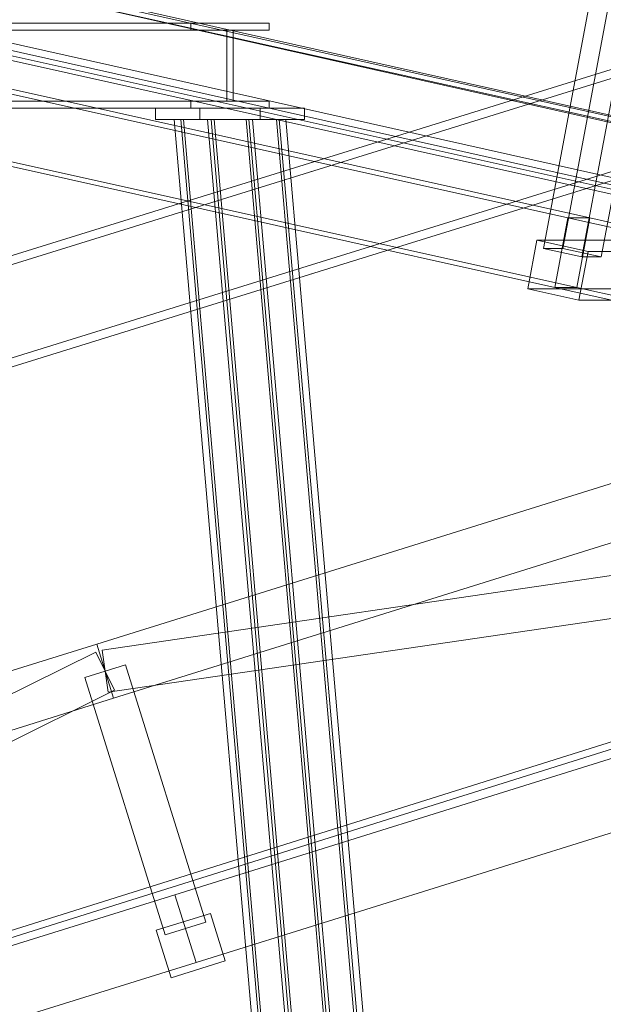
# Model space of a CAD drawing. Header units: millimetres. Extents: x -4738 to 65662, y -68080 to 6847.
# Tile 829 of 1056: x 19285 to 19696, y 1344 to 2038. Entities that reach past the tile are written whole.
import ezdxf

# ---------------------------------------------------------------- set-up
doc = ezdxf.new("R2010")
doc.units = ezdxf.units.MM
for name, color, linetype, lineweight in [('COTAS_P', 1, 'Continuous', 0), ('lateral_C02', 7, 'Continuous', 0), ('lateral_C10', 7, 'Continuous', 0)]:
    doc.layers.add(name, color=color, linetype=linetype, lineweight=lineweight)
doc.dimstyles.new('R19_100', dxfattribs={"dimtxt": 250, "dimasz": 150, "dimexe": 150, "dimexo": 80, "dimgap": 100, "dimtad": 1, "dimtih": 1, "dimtoh": 1, "dimdsep": 46, "dimcen": 0.09, "dimadec": 0, "dimazin": 0, "dimtfac": 1, "dimtdec": 4, "dimtofl": 0, "dimtmove": 0, "dimatfit": 3, "dimfxl": 1, "dimtolj": 1, "dimtzin": 0, "dimarcsym": 0})

# ---------------------------------------------------------------- blocks, each defined once
blk = doc.blocks.new('DIM_R31_4')
at = {"layer": 'COTAS_P'}
for p, q in [((15248.37, 1279.09), (24311.82, 4109.09)), ((24311.82, 4109.09), (24155.23, 4107.34)), ((24311.82, 4109.09), (24182.05, 4021.43)), ((24580.07, 3250), (24311.82, 4109.09)), ((15248.37, 1279.09), (15378.14, 1366.76)), ((15248.37, 1279.09), (15404.97, 1280.85)), ((15516.62, 420), (15248.37, 1279.09))]:
    blk.add_line(p, q, dxfattribs=at)
blk.add_text('9495 P', height=250, rotation=17.34062, dxfattribs=at).set_placement((19750.29, 2789.55))

msp = doc.modelspace()

# ---------------------------------------------------------------- linework, layer by layer
at = {"layer": 'lateral_C02'}
for p, q in [((15575.415, 232.817), (24634.01, 3078.273)), ((15576.913, 228.047), (24635.508, 3073.503)), ((20096.643, 2125.293), (19160.686, 1834.799)), ((19162.465, 1829.068), (20098.422, 2119.563)), ((19181.088, 1769.063), (20117.046, 2059.557)), ((20118.824, 2053.827), (19182.867, 1763.333)), ((19339.287, 1597.888), (20484.747, 1955.55)), ((19351.209, 1559.706), (20496.669, 1917.368)), ((19394.427, 1421.296), (20539.887, 1778.958)), ((19343.072, 1593.638), (20545.161, 1769.936)), ((19347.425, 1563.956), (20549.514, 1740.253)), ((19409.329, 1373.569), (20554.789, 1731.231)), ((18193.828, 1240.226), (19339.287, 1597.888)), ((19339.287, 1597.888), (19351.209, 1559.706)), ((18249.764, 1053.214), (19338.593, 1592.24)), ((19338.593, 1592.24), (19351.903, 1565.354)), ((19343.072, 1593.638), (19347.425, 1563.956)), ((19359.567, 1583.268), (19330.93, 1574.326)), ((19359.567, 1583.268), (19416.196, 1401.904)), ((19387.56, 1392.962), (19330.93, 1574.326)), ((18263.073, 1026.328), (19351.903, 1565.354)), ((18205.75, 1202.044), (19351.209, 1559.706)), ((18248.967, 1063.635), (19394.427, 1421.296)), ((19394.427, 1421.296), (19409.329, 1373.569)), ((19381.297, 1396.244), (19419.479, 1408.167)), ((19416.196, 1401.904), (19387.56, 1392.962)), ((19429.911, 1374.757), (19419.479, 1408.167)), ((19381.297, 1396.244), (19391.729, 1362.835)), ((19391.729, 1362.835), (19429.911, 1374.757)), ((18263.87, 1015.907), (19409.329, 1373.569))]:
    msp.add_line(p, q, dxfattribs=at)
at = {"layer": 'lateral_C10'}
for p, q in [((18241.459, 2248.813), (27684.903, 132.947)), ((27685.833, 137.844), (18242.389, 2253.71)), ((27880.277, 132.947), (18436.834, 2248.813)), ((18437.764, 2253.71), (27881.207, 137.844)), ((18589.159, 2138.834), (19671.331, 1898.261)), ((19686.961, 1898.261), (18604.789, 2138.834)), ((18925.203, 2138.834), (20007.375, 1898.261)), ((20023.005, 1898.261), (18940.833, 2138.834)), ((19662.104, 1849.276), (18579.932, 2089.849)), ((19677.734, 1849.276), (18595.562, 2089.849)), ((19998.148, 1849.276), (18915.976, 2089.849)), ((20013.778, 1849.276), (18931.606, 2089.849)), ((19689.229, 2062.918), (19654.167, 1876.776)), ((19667.843, 1876.776), (19702.905, 2062.918)), ((19681.221, 1870.761), (19716.283, 2056.904)), ((19694.897, 1870.761), (19729.96, 2056.904)), ((19405.667, 2035.56), (18366.275, 2035.56)), ((18421.504, 2035.56), (19460.897, 2035.56)), ((19405.667, 2035.56), (19460.897, 2035.56)), ((19405.667, 2030.56), (19405.667, 2035.56)), ((19460.897, 2035.56), (19460.897, 2030.56)), ((18366.275, 2030.56), (19405.667, 2030.56)), ((19430.981, 2030.56), (18391.588, 2030.56)), ((18396.191, 2030.56), (19435.583, 2030.56)), ((18421.504, 2030.56), (19460.897, 2030.56)), ((19460.897, 2030.56), (19405.667, 2030.56)), ((19430.981, 2030.56), (19435.583, 2030.56)), ((19430.981, 1980.56), (19430.981, 2030.56)), ((19435.583, 2030.56), (19435.583, 1980.56)), ((19405.667, 1980.56), (18366.275, 1980.56)), ((18391.588, 1980.56), (19430.981, 1980.56)), ((18396.191, 1980.56), (19435.583, 1980.56)), ((18421.504, 1980.56), (19460.897, 1980.56)), ((19405.667, 1980.56), (19460.897, 1980.56)), ((19405.667, 1975.56), (19405.667, 1980.56)), ((19435.583, 1980.56), (19430.981, 1980.56)), ((19460.897, 1980.56), (19460.897, 1975.56)), ((18366.275, 1975.56), (19405.667, 1975.56)), ((18421.504, 1975.56), (19460.897, 1975.56)), ((19412.092, 1975.56), (19380.832, 1975.56)), ((19380.832, 1975.56), (19454.472, 1975.56)), ((19380.832, 1975.56), (19380.832, 1967.56)), ((19460.897, 1975.56), (19405.667, 1975.56)), ((19485.732, 1975.56), (19412.092, 1975.56)), ((19412.092, 1967.56), (19412.092, 1975.56)), ((19454.472, 1975.56), (19485.732, 1975.56)), ((19454.472, 1967.56), (19454.472, 1975.56)), ((19485.732, 1975.56), (19485.732, 1967.56)), ((19454.472, 1967.56), (19380.832, 1967.56)), ((19380.832, 1967.56), (19412.092, 1967.56)), ((19417.39, 1967.56), (19393.945, 1967.56)), ((19393.945, 1967.56), (19398.547, 1967.56)), ((19393.945, 1967.56), (19561.967, 25)), ((19398.547, 1967.56), (19421.992, 1967.56)), ((19566.569, 25), (19398.547, 1967.56)), ((19400.501, 1967.56), (19398.547, 1967.56)), ((19398.547, 1967.56), (19444.572, 1967.56)), ((19446.526, 1967.56), (19400.501, 1967.56)), ((19568.523, 25), (19400.501, 1967.56)), ((19412.092, 1967.56), (19485.732, 1967.56)), ((19421.992, 1967.56), (19417.39, 1967.56)), ((19585.412, 25), (19417.39, 1967.56)), ((19421.992, 1967.56), (19420.038, 1967.56)), ((19420.038, 1967.56), (19466.063, 1967.56)), ((19420.038, 1967.56), (19588.061, 25)), ((19421.992, 1967.56), (19590.014, 25)), ((19468.017, 1967.56), (19421.992, 1967.56)), ((19468.017, 1967.56), (19444.572, 1967.56)), ((19444.572, 1967.56), (19449.175, 1967.56)), ((19444.572, 1967.56), (19612.594, 25)), ((19444.572, 1967.56), (19446.526, 1967.56)), ((19446.526, 1967.56), (19614.548, 25)), ((19449.175, 1967.56), (19472.62, 1967.56)), ((19617.197, 25), (19449.175, 1967.56)), ((19485.732, 1967.56), (19454.472, 1967.56)), ((19466.063, 1967.56), (19468.017, 1967.56)), ((19634.085, 25), (19466.063, 1967.56)), ((19472.62, 1967.56), (19468.017, 1967.56)), ((19636.039, 25), (19468.017, 1967.56)), ((19472.62, 1967.56), (19640.642, 25)), ((19662.104, 1849.276), (19671.331, 1898.261)), ((19671.331, 1898.261), (19686.961, 1898.261)), ((19671.331, 1898.261), (20753.502, 1657.688)), ((19686.961, 1898.261), (19677.734, 1849.276)), ((20769.132, 1657.688), (19686.961, 1898.261)), ((19649.604, 1882.676), (19643.145, 1848.387)), ((20001.278, 1882.676), (19649.604, 1882.676)), ((19649.604, 1882.676), (19685.676, 1874.657)), ((19654.167, 1876.776), (19667.843, 1876.776)), ((19681.221, 1870.761), (19654.167, 1876.776)), ((19667.843, 1876.776), (19694.897, 1870.761)), ((19679.217, 1840.368), (19685.676, 1874.657)), ((19685.676, 1874.657), (20037.35, 1874.657)), ((19694.897, 1870.761), (19681.221, 1870.761)), ((19679.217, 1840.368), (19643.145, 1848.387)), ((19643.145, 1848.387), (19994.819, 1848.387)), ((19677.734, 1849.276), (19662.104, 1849.276)), ((20744.275, 1608.703), (19662.104, 1849.276)), ((20759.905, 1608.703), (19677.734, 1849.276)), ((20030.891, 1840.368), (19679.217, 1840.368))]:
    msp.add_line(p, q, dxfattribs=at)

# ---------------------------------------------------------------- dimensions: what is measured, and where the dimension line sits
at = {"layer": 'COTAS_P'}
dim = msp.add_aligned_dim(p1=(15516.618, 420), p2=(24580.067, 3250), distance=900, text='<> P', dimstyle='R19_100', dxfattribs=at)
dim.commit()
dim.dimension.update_dxf_attribs({"geometry": 'DIM_R31_4', "text_midpoint": (19780.096, 2694.095)})

doc.saveas('drawing.dxf')
